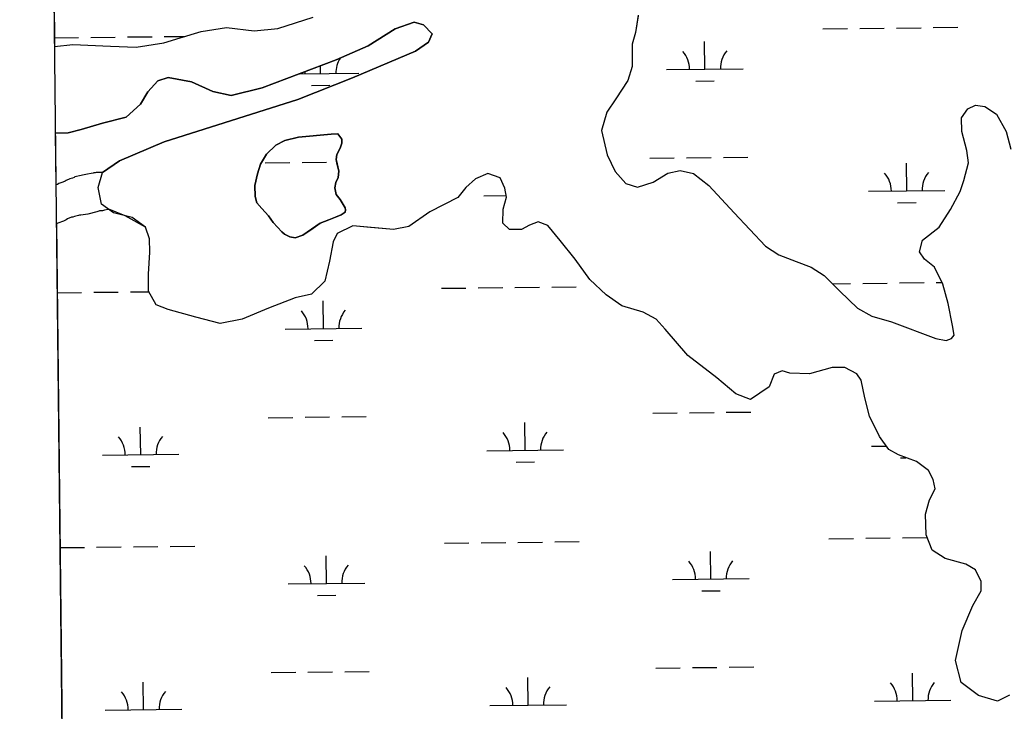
# Model space of a CAD drawing. Extents: x 3684037 to 3722149, y 433263 to 459021.
# Drawn here: x 3688059 to 3689348, y 451931 to 452833 of the extents above; entities that cross this region are included whole.
import ezdxf

# ---------------------------------------------------------------- set-up
doc = ezdxf.new("R2010")
doc.units = 0
for name, color, linetype in [('V-GRID-FRAM', 7, 'Continuous'), ('V-TOPO-SHOR', 7, 'Continuous'), ('V-WETL-SWMP', 7, 'Continuous')]:
    doc.layers.add(name, color=color, linetype=linetype)

msp = doc.modelspace()

# ---------------------------------------------------------------- linework, layer by layer
at = {"layer": 'V-GRID-FRAM'}
msp.add_lwpolyline([(3688058.9, 456858.9), (3719789.3, 457228.1), (3720008.8, 439046.9), (3688262.6, 438677.5), (3688058.9, 456858.9)], dxfattribs=at)
at = {"layer": 'V-TOPO-SHOR'}
for points in [[(3688268.2, 452809.4), (3688295.6, 452817.5), (3688328.9, 452822.6), (3688364.7, 452818.6), (3688395.7, 452821.4), (3688441.9, 452836.2)], [(3688866.3, 452838.9), (3688862.8, 452816.1), (3688858.3, 452801.2), (3688858.2, 452771.8), (3688852.7, 452753.5), (3688836.9, 452729.6), (3688825.1, 452712.1), (3688818.4, 452688.2), (3688825.5, 452656.5), (3688836.2, 452634.8), (3688849.9, 452619), (3688865.1, 452614.5), (3688885.6, 452620.9), (3688904.7, 452632.6), (3688920.8, 452636), (3688938.4, 452632.4), (3688958.3, 452616.4), (3688991.6, 452580.9), (3689032.2, 452537.2), (3689049.8, 452526), (3689072.3, 452517.2), (3689091.9, 452510.1), (3689109.1, 452499), (3689129.4, 452478.6), (3689152.4, 452456.3), (3689170.9, 452446.1), (3689196.8, 452438.7)], [(3689064, 452371.8), (3689054, 452374.7), (3689043.5, 452370.3), (3689037.3, 452353.7), (3689012.6, 452337.4), (3688993.4, 452344.9), (3688968.8, 452365.5), (3688930.9, 452394.7), (3688901.3, 452429.2), (3688889.7, 452442.1), (3688872.7, 452451.2), (3688844.6, 452459.6), (3688824.3, 452473.7), (3688803.1, 452493.7), (3688783.7, 452520.4), (3688764.4, 452544.7), (3688748.1, 452564.5), (3688735.8, 452569.3), (3688724.3, 452565), (3688713.7, 452559), (3688698.2, 452559.2), (3688689.5, 452567.4), (3688690.1, 452585.9), (3688694.3, 452601.5), (3688692.2, 452613), (3688686.2, 452626.6), (3688670, 452632.1), (3688653.8, 452625.4), (3688641.3, 452614), (3688630.8, 452601.1), (3688594.2, 452582.3), (3688566.9, 452563), (3688546.8, 452559.2), (3688512.1, 452562.3), (3688493.9, 452563.9), (3688473.1, 452554.1), (3688467.9, 452542.9), (3688463.4, 452517.7), (3688457, 452491.6), (3688439.9, 452474.9), (3688418.4, 452470.2), (3688383.5, 452456.7), (3688349.2, 452442), (3688320.5, 452436.5), (3688288.7, 452444.6), (3688252.6, 452454.6), (3688237, 452460.8), (3688227, 452478.9), (3688227.2, 452501), (3688228.6, 452529.5), (3688228.2, 452547), (3688223.1, 452562.2), (3688205.5, 452574.9), (3688181.4, 452581.1), (3688165.8, 452592.2), (3688161.3, 452614), (3688166.8, 452633.5), (3688189.2, 452648.9), (3688247.6, 452673.7), (3688422.1, 452729), (3688493.3, 452757.2), (3688575.4, 452791.8), (3688592.5, 452803.8), (3688597.4, 452814.4), (3688586.1, 452826.2), (3688573.8, 452829.5), (3688549.1, 452821.1), (3688513.5, 452799), (3688472, 452780.6), (3688375.4, 452743.9), (3688335.1, 452734.1), (3688310.9, 452739.2), (3688283.1, 452751.9), (3688252.7, 452757.4), (3688239.1, 452753), (3688226.3, 452738.7), (3688216.5, 452722.8), (3688197.8, 452705.8), (3688167.1, 452697.7), (3688139, 452689.6), (3688122.2, 452685.2), (3688105.7, 452685)], [(3688104.4, 452798.1), (3688128.1, 452800.6), (3688177.4, 452798.2), (3688211.1, 452797.1), (3688246.8, 452802.6), (3688268.2, 452809.4)], [(3689196.8, 452438.7), (3689254.8, 452416.9), (3689268, 452414.4), (3689274.9, 452416.7), (3689278.5, 452421.4), (3689276.5, 452433.9), (3689270.7, 452462.6), (3689263.9, 452487.7), (3689252.8, 452510.1), (3689239.9, 452520.3), (3689233.2, 452530.2), (3689237.4, 452545.4), (3689258.8, 452562.4), (3689273.9, 452585.3), (3689286.3, 452608.8), (3689291.1, 452623.1), (3689297.3, 452646.3), (3689295.2, 452662.1), (3689288.4, 452686.9), (3689288.3, 452705), (3689296.2, 452716.7), (3689306.4, 452721.4), (3689318.6, 452719.8), (3689333.9, 452709.6), (3689346.6, 452687.2), (3689352.7, 452663.8)], [(3688483.8, 452587.5), (3688477, 452598.4), (3688471.8, 452605), (3688470.3, 452613.5), (3688471.7, 452620.6), (3688474.5, 452626.8), (3688475.4, 452635.4), (3688473.4, 452643.9), (3688472, 452650.5), (3688472.9, 452657.2), (3688477.1, 452665.3), (3688479.4, 452671.9), (3688479.4, 452677.2), (3688474.1, 452683.8), (3688465.6, 452683.7), (3688422.9, 452679.6), (3688404.9, 452675.3), (3688393.1, 452669), (3688380.8, 452657.6), (3688373.3, 452644.2), (3688369.1, 452631.9), (3688365.9, 452616.7), (3688366, 452602.4), (3688368.4, 452593.9), (3688375.1, 452586.4), (3688383.7, 452576.9), (3688389.9, 452568.4), (3688395.2, 452562.3), (3688400.9, 452556.2), (3688404.7, 452552.9), (3688411.4, 452549.6), (3688418.5, 452548.2), (3688428.5, 452551.6), (3688438.9, 452558.8), (3688451.1, 452567.4), (3688462.5, 452571.7), (3688471, 452575.1), (3688478.6, 452578.5), (3688483.8, 452581.8), (3688484.2, 452584.7), (3688483.8, 452587.5)], [(3689350.6, 451951.4), (3689335.1, 451943.7), (3689310.2, 451951.2), (3689287.7, 451967.9), (3689280.2, 451996.6), (3689288.9, 452035.7), (3689302.9, 452068.5), (3689313.7, 452087.7), (3689313.9, 452099.9), (3689306.6, 452115.1), (3689293.6, 452122.6), (3689266.8, 452129.7), (3689249.9, 452140.5), (3689242.2, 452160.6), (3689241, 452187.7), (3689246.5, 452206.3), (3689253.7, 452220.6), (3689251.3, 452232.8), (3689244.9, 452244.6), (3689229.3, 452256.4), (3689205.8, 452264.9), (3689193.5, 452272.1), (3689181.2, 452289.2), (3689168.1, 452315.5), (3689162, 452339.6), (3689157.3, 452362.4), (3689151.6, 452371), (3689136, 452379.1), (3689119.5, 452379), (3689089.8, 452370.6), (3689064, 452371.8)]]:
    msp.add_lwpolyline(points, dxfattribs=at)
at = {"layer": 'V-WETL-SWMP'}
for p, q in [((3688078.7, 455097.6), (3688104.4, 452798.1)), ((3688395.7, 452821.4), (3688441.9, 452836.2)), ((3688866.2, 452838), (3688862.8, 452816.1)), ((3688295.6, 452817.5), (3688328.9, 452822.6)), ((3688328.9, 452822.6), (3688364.7, 452818.6)), ((3688364.7, 452818.6), (3688395.7, 452821.4)), ((3688513.5, 452799), (3688549.1, 452821.1)), ((3688549.1, 452821.1), (3688573.8, 452829.5)), ((3688573.8, 452829.5), (3688586.1, 452826.2)), ((3688586.1, 452826.2), (3688597.4, 452814.4)), ((3689107.3, 452820.9), (3689139.3, 452821.3)), ((3689155.3, 452821.5), (3689187.3, 452821.9)), ((3689203.3, 452822), (3689235.3, 452822.4)), ((3689251.3, 452822.6), (3689283.3, 452823)), ((3688104.3, 452809.3), (3688135.6, 452809.6)), ((3688151.6, 452809.8), (3688183.6, 452810.2)), ((3688199.6, 452810.4), (3688231.6, 452810.7)), ((3688246.8, 452802.6), (3688268.2, 452809.4)), ((3688247.6, 452810.9), (3688274.5, 452811.2)), ((3688268.2, 452809.4), (3688295.6, 452817.5)), ((3688597.4, 452814.4), (3688592.5, 452803.8)), ((3688862.8, 452816.1), (3688858.3, 452801.2)), ((3688104.4, 452798.1), (3688128.1, 452800.6)), ((3688128.1, 452800.6), (3688177.4, 452798.2)), ((3688177.4, 452798.2), (3688211.1, 452797.1)), ((3688211.1, 452797.1), (3688246.8, 452802.6)), ((3688472, 452780.6), (3688513.5, 452799)), ((3688592.5, 452803.8), (3688575.4, 452791.8)), ((3688858.3, 452801.2), (3688858.2, 452771.8)), ((3688953.3, 452768.4), (3688952.9, 452804.4)), ((3688375.4, 452743.9), (3688472, 452780.6)), ((3688575.4, 452791.8), (3688493.3, 452757.2)), ((3688451.4, 452762.7), (3688451.3, 452772.7)), ((3688858.2, 452771.8), (3688852.7, 452753.5)), ((3688903.3, 452767.8), (3689003.3, 452769)), ((3688239.1, 452753), (3688252.7, 452757.4)), ((3688252.7, 452757.4), (3688283.1, 452751.9)), ((3688493.3, 452757.2), (3688422.1, 452729)), ((3688424, 452762.4), (3688501.4, 452763.3)), ((3688226.3, 452738.7), (3688239.1, 452753)), ((3688283.1, 452751.9), (3688310.9, 452739.2)), ((3688335.1, 452734.1), (3688375.4, 452743.9)), ((3688439.6, 452747.1), (3688463.6, 452747.4)), ((3688852.7, 452753.5), (3688836.9, 452729.6)), ((3688941.5, 452752.8), (3688965.5, 452753.1)), ((3688216.5, 452722.8), (3688226.3, 452738.7)), ((3688422.1, 452729), (3688247.6, 452673.7)), ((3688310.9, 452739.2), (3688335.1, 452734.1)), ((3688836.9, 452729.6), (3688825.1, 452712.1)), ((3688197.8, 452705.8), (3688216.5, 452722.8)), ((3689288.3, 452705), (3689296.2, 452716.7)), ((3689296.2, 452716.7), (3689306.4, 452721.4)), ((3689306.4, 452721.4), (3689318.6, 452719.8)), ((3689318.6, 452719.8), (3689333.9, 452709.6)), ((3688167.1, 452697.7), (3688197.8, 452705.8)), ((3688825.1, 452712.1), (3688818.4, 452688.2)), ((3689288.4, 452686.9), (3689288.3, 452705)), ((3689333.9, 452709.6), (3689346.6, 452687.2)), ((3688122.2, 452685.2), (3688139, 452689.6)), ((3688139, 452689.6), (3688167.1, 452697.7)), ((3688105.7, 452685), (3688122.2, 452685.2)), ((3688106.4, 452617.5), (3688105.7, 452685)), ((3688818.4, 452688.2), (3688825.5, 452656.5)), ((3689295.2, 452662.1), (3689288.4, 452686.9)), ((3689346.6, 452687.2), (3689352.7, 452663.8)), ((3688247.6, 452673.7), (3688189.2, 452648.9)), ((3688825.5, 452656.5), (3688836.2, 452634.8)), ((3688881.3, 452652.1), (3688913.3, 452652.5)), ((3688929.3, 452652.7), (3688961.3, 452653)), ((3688977.3, 452653.2), (3689009.3, 452653.6)), ((3689297.3, 452646.3), (3689295.2, 452662.1)), ((3688189.2, 452648.9), (3688166.8, 452633.5)), ((3688379.4, 452646.3), (3688411.4, 452646.6)), ((3688427.4, 452646.8), (3688459.4, 452647.2)), ((3689216.6, 452609.6), (3689216.2, 452645.6)), ((3689291.1, 452623.1), (3689297.3, 452646.3)), ((3688124.3, 452625.2), (3688119.7, 452623.3)), ((3688127.7, 452626.3), (3688124.3, 452625.2)), ((3688129.9, 452627.1), (3688127.7, 452626.3)), ((3688131, 452627.7), (3688129.9, 452627.1)), ((3688139, 452629.6), (3688131, 452627.7)), ((3688140.8, 452630.1), (3688139, 452629.6)), ((3688147.3, 452631.5), (3688140.8, 452630.1)), ((3688152.1, 452632.4), (3688147.3, 452631.5)), ((3688154.7, 452632.6), (3688152.1, 452632.4)), ((3688155.8, 452632.9), (3688154.7, 452632.6)), ((3688157.4, 452632.9), (3688155.8, 452632.9)), ((3688158.8, 452633.5), (3688157.4, 452632.9)), ((3688159.8, 452633.7), (3688158.8, 452633.5)), ((3688162.2, 452633.5), (3688159.8, 452633.7)), ((3688164.7, 452633.5), (3688162.2, 452633.5)), ((3688166.8, 452633.5), (3688164.7, 452633.5)), ((3688653.8, 452625.4), (3688641.3, 452614)), ((3688670, 452632.1), (3688653.8, 452625.4)), ((3688686.2, 452626.6), (3688670, 452632.1)), ((3688692.2, 452613), (3688686.2, 452626.6)), ((3688836.2, 452634.8), (3688849.9, 452619)), ((3688885.6, 452620.9), (3688904.7, 452632.6)), ((3688904.7, 452632.6), (3688920.8, 452636)), ((3688920.8, 452636), (3688938.4, 452632.4)), ((3688938.4, 452632.4), (3688958.3, 452616.4)), ((3688108, 452617.9), (3688106.4, 452617.5)), ((3688110.1, 452619), (3688108, 452617.9)), ((3688115.2, 452620.9), (3688110.1, 452619)), ((3688118.1, 452622.2), (3688115.2, 452620.9)), ((3688119.7, 452623.3), (3688118.1, 452622.2)), ((3688641.3, 452614), (3688630.8, 452601.1)), ((3688694.3, 452601.5), (3688692.2, 452613)), ((3688849.9, 452619), (3688865.1, 452614.5)), ((3688865.1, 452614.5), (3688885.6, 452620.9)), ((3688958.3, 452616.4), (3688991.6, 452580.9)), ((3689286.3, 452608.8), (3689291.1, 452623.1)), ((3688630.8, 452601.1), (3688594.2, 452582.3)), ((3688664.8, 452603.2), (3688693.9, 452603.5)), ((3688690.1, 452585.9), (3688694.3, 452601.5)), ((3689166.6, 452609), (3689266.6, 452610.2)), ((3689273.9, 452585.3), (3689286.3, 452608.8)), ((3689204.8, 452594), (3689228.8, 452594.3)), ((3688126.5, 452575.2), (3688121.1, 452573)), ((3688128.3, 452575.4), (3688126.5, 452575.2)), ((3688130.5, 452576.3), (3688128.3, 452575.4)), ((3688135.8, 452577.4), (3688130.5, 452576.3)), ((3688136.9, 452577.9), (3688135.8, 452577.4)), ((3688138.8, 452577.9), (3688136.9, 452577.9)), ((3688147.6, 452579), (3688138.8, 452577.9)), ((3688159.6, 452582.1), (3688147.6, 452579)), ((3688162, 452583.2), (3688159.6, 452582.1)), ((3688163.1, 452583.4), (3688162, 452583.2)), ((3688165.5, 452583.4), (3688163.1, 452583.4)), ((3688167.1, 452583.7), (3688165.5, 452583.4)), ((3688169.5, 452584.5), (3688167.1, 452583.7)), ((3688174.3, 452585.1), (3688169.5, 452584.5)), ((3688175.1, 452585.6), (3688174.3, 452585.1)), ((3688196.6, 452577.1), (3688175.1, 452585.6)), ((3688223.1, 452562.2), (3688196.6, 452577.1)), ((3688594.2, 452582.3), (3688566.9, 452563)), ((3688689.5, 452567.4), (3688690.1, 452585.9)), ((3688991.6, 452580.9), (3689032.2, 452537.2)), ((3689258.8, 452562.4), (3689273.9, 452585.3)), ((3688108.8, 452567.3), (3688107, 452566.5)), ((3688107, 452566.5), (3688129.8, 450535)), ((3688116.1, 452570), (3688108.8, 452567.3)), ((3688119.5, 452571.9), (3688116.1, 452570)), ((3688121.1, 452573), (3688119.5, 452571.9)), ((3688228.2, 452547), (3688223.1, 452562.2)), ((3688493.9, 452563.9), (3688473.1, 452554.1)), ((3688546.8, 452559.2), (3688493.9, 452563.9)), ((3688566.9, 452563), (3688546.8, 452559.2)), ((3688698.2, 452559.2), (3688689.5, 452567.4)), ((3688724.3, 452565), (3688713.7, 452559)), ((3688735.8, 452569.3), (3688724.3, 452565)), ((3688748.1, 452564.5), (3688735.8, 452569.3)), ((3688764.4, 452544.7), (3688748.1, 452564.5)), ((3689237.4, 452545.4), (3689258.8, 452562.4)), ((3688473.1, 452554.1), (3688467.9, 452542.9)), ((3688713.7, 452559), (3688698.2, 452559.2)), ((3688228.6, 452529.5), (3688228.2, 452547)), ((3688467.9, 452542.9), (3688463.4, 452517.7)), ((3688783.7, 452520.4), (3688764.4, 452544.7)), ((3689032.2, 452537.2), (3689049.8, 452526)), ((3689233.2, 452530.2), (3689237.4, 452545.4)), ((3688227.2, 452501), (3688228.6, 452529.5)), ((3689049.8, 452526), (3689072.3, 452517.2)), ((3689239.9, 452520.3), (3689233.2, 452530.2)), ((3688463.4, 452517.7), (3688457, 452491.6)), ((3688803.1, 452493.7), (3688783.7, 452520.4)), ((3689072.3, 452517.2), (3689091.9, 452510.1)), ((3689091.9, 452510.1), (3689109.1, 452499)), ((3689252.8, 452510.1), (3689239.9, 452520.3)), ((3689263.9, 452487.7), (3689252.8, 452510.1)), ((3688227, 452478.9), (3688227.2, 452501)), ((3689109.1, 452499), (3689129.4, 452478.6)), ((3688457, 452491.6), (3688439.9, 452474.9)), ((3688657.3, 452483), (3688689.3, 452483.4)), ((3688705.3, 452483.6), (3688737.3, 452483.9)), ((3688753.3, 452484.1), (3688785.3, 452484.5)), ((3688824.3, 452473.7), (3688803.1, 452493.7)), ((3689119.7, 452488.4), (3689143.2, 452488.7)), ((3689159.2, 452488.8), (3689191.2, 452489.2)), ((3689207.2, 452489.4), (3689239.2, 452489.8)), ((3689255.2, 452490), (3689262.8, 452490)), ((3689270.7, 452462.6), (3689263.9, 452487.7)), ((3688108, 452476.6), (3688139.5, 452477)), ((3688155.5, 452477.2), (3688187.4, 452477.5)), ((3688203.4, 452477.7), (3688227.5, 452478)), ((3688237, 452460.8), (3688227, 452478.9)), ((3688418.4, 452470.2), (3688383.5, 452456.7)), ((3688439.9, 452474.9), (3688418.4, 452470.2)), ((3688609.3, 452482.4), (3688641.3, 452482.8)), ((3688844.6, 452459.6), (3688824.3, 452473.7)), ((3689129.4, 452478.6), (3689152.4, 452456.3)), ((3688252.6, 452454.6), (3688237, 452460.8)), ((3688455.3, 452429.9), (3688454.9, 452465.9)), ((3688872.7, 452451.2), (3688844.6, 452459.6)), ((3689276.5, 452433.9), (3689270.7, 452462.6)), ((3688288.7, 452444.6), (3688252.6, 452454.6)), ((3688320.5, 452436.5), (3688288.7, 452444.6)), ((3688383.5, 452456.7), (3688349.2, 452442)), ((3688889.7, 452442.1), (3688872.7, 452451.2)), ((3689152.4, 452456.3), (3689170.9, 452446.1)), ((3689170.9, 452446.1), (3689196.8, 452438.7)), ((3688349.2, 452442), (3688320.5, 452436.5)), ((3688901.3, 452429.2), (3688889.7, 452442.1)), ((3689196.8, 452438.7), (3689254.8, 452416.9)), ((3689278.5, 452421.4), (3689276.5, 452433.9)), ((3688405.3, 452429.3), (3688505.3, 452430.5)), ((3688930.9, 452394.7), (3688901.3, 452429.2)), ((3689274.9, 452416.7), (3689278.5, 452421.4)), ((3688443.5, 452414.3), (3688467.5, 452414.6)), ((3689254.8, 452416.9), (3689268, 452414.4)), ((3689268, 452414.4), (3689274.9, 452416.7)), ((3688968.8, 452365.5), (3688930.9, 452394.7)), ((3689043.5, 452370.3), (3689037.3, 452353.7)), ((3689054, 452374.7), (3689043.5, 452370.3)), ((3689064, 452371.7), (3689054, 452374.7)), ((3689089.8, 452370.6), (3689064, 452371.7)), ((3689119.5, 452379), (3689089.8, 452370.6)), ((3689136, 452379.1), (3689119.5, 452379)), ((3689151.6, 452371), (3689136, 452379.1)), ((3689157.3, 452362.4), (3689151.6, 452371)), ((3688993.4, 452344.9), (3688968.8, 452365.5)), ((3689162, 452339.6), (3689157.3, 452362.4)), ((3689012.6, 452337.4), (3688993.4, 452344.9)), ((3689037.3, 452353.7), (3689012.6, 452337.4)), ((3689168.1, 452315.5), (3689162, 452339.6)), ((3688885.2, 452319.5), (3688917.1, 452319.8)), ((3688933.1, 452320), (3688965.1, 452320.4)), ((3688981.1, 452320.6), (3689013.1, 452321)), ((3689181.2, 452289.2), (3689168.1, 452315.5)), ((3688383.3, 452313.6), (3688415.3, 452314)), ((3688431.3, 452314.2), (3688463.3, 452314.6)), ((3688479.3, 452314.7), (3688511.3, 452315.1)), ((3688718.6, 452271.1), (3688718.2, 452307.1)), ((3688216.8, 452265.3), (3688216.3, 452301.3)), ((3689193.5, 452272.1), (3689181.2, 452289.2)), ((3688166.8, 452264.7), (3688266.8, 452265.8)), ((3688668.6, 452270.5), (3688768.6, 452271.7)), ((3689170.5, 452276.4), (3689190.3, 452276.6)), ((3689205.8, 452264.9), (3689193.5, 452272.1)), ((3689229.3, 452256.4), (3689205.8, 452264.9)), ((3688706.8, 452255.5), (3688730.8, 452255.8)), ((3689208.7, 452261.4), (3689215.4, 452261.4)), ((3689244.9, 452244.6), (3689229.3, 452256.4)), ((3688204.9, 452249.7), (3688228.9, 452250)), ((3689251.3, 452232.8), (3689244.9, 452244.6)), ((3689253.7, 452220.6), (3689251.3, 452232.8)), ((3689246.5, 452206.3), (3689253.7, 452220.6)), ((3689241, 452187.7), (3689246.5, 452206.3)), ((3689242.2, 452160.6), (3689241, 452187.7)), ((3688613.2, 452149.8), (3688645.2, 452150.2)), ((3688661.2, 452150.3), (3688693.2, 452150.7)), ((3688709.2, 452150.9), (3688741.2, 452151.3)), ((3688757.2, 452151.5), (3688789.2, 452151.8)), ((3689115.1, 452155.6), (3689147.1, 452156)), ((3689163.1, 452156.2), (3689195.1, 452156.6)), ((3689211.1, 452156.7), (3689243.1, 452157.1)), ((3689249.9, 452140.5), (3689242.2, 452160.6)), ((3688111.8, 452144), (3688143.3, 452144.3)), ((3688159.3, 452144.5), (3688191.3, 452144.9)), ((3688207.3, 452145.1), (3688239.3, 452145.4)), ((3688255.3, 452145.6), (3688287.3, 452146)), ((3688961.1, 452103.1), (3688960.7, 452139.1)), ((3689266.8, 452129.7), (3689249.9, 452140.5)), ((3688459.2, 452097.2), (3688458.8, 452133.2)), ((3689293.6, 452122.6), (3689266.8, 452129.7)), ((3689306.6, 452115.1), (3689293.6, 452122.6)), ((3689313.9, 452099.9), (3689306.6, 452115.1)), ((3688409.2, 452096.7), (3688509.2, 452097.8)), ((3688911.1, 452102.5), (3689011.1, 452103.7)), ((3689313.7, 452087.7), (3689313.9, 452099.9)), ((3688949.3, 452087.5), (3688973.3, 452087.8)), ((3689302.9, 452068.5), (3689313.7, 452087.7)), ((3688447.4, 452081.7), (3688471.4, 452082)), ((3689288.9, 452035.7), (3689302.9, 452068.5)), ((3689280.2, 451996.6), (3689288.9, 452035.7)), ((3689287.7, 451967.9), (3689280.2, 451996.6)), ((3688387.1, 451981), (3688419.1, 451981.3)), ((3688435.1, 451981.5), (3688467.1, 451981.9)), ((3688483.1, 451982.1), (3688515.1, 451982.5)), ((3688889, 451986.8), (3688921, 451987.2)), ((3688937, 451987.4), (3688969, 451987.7)), ((3688985, 451987.9), (3689017, 451988.3)), ((3688220.6, 451932.6), (3688220.2, 451968.6)), ((3688722.5, 451938.4), (3688722.1, 451974.4)), ((3689224.4, 451944.3), (3689224, 451980.3)), ((3689310.2, 451951.2), (3689287.7, 451967.9)), ((3689174.4, 451943.7), (3689274.4, 451944.9)), ((3689335.1, 451943.7), (3689310.2, 451951.2)), ((3689350.6, 451951.4), (3689335.1, 451943.7)), ((3688170.6, 451932), (3688270.6, 451933.2)), ((3688672.5, 451937.9), (3688772.5, 451939))]:
    msp.add_line(p, q, dxfattribs=at)
msp.add_lwpolyline([(3688483.8, 452587.5), (3688484.2, 452584.7), (3688483.8, 452581.8), (3688478.6, 452578.5), (3688471, 452575.1), (3688462.5, 452571.7), (3688451.1, 452567.4), (3688428.5, 452551.6), (3688418.5, 452548.2), (3688411.4, 452549.6), (3688404.7, 452552.9), (3688400.9, 452556.2), (3688395.2, 452562.3), (3688389.9, 452568.4), (3688383.7, 452576.9), (3688375.1, 452586.4), (3688368.4, 452593.9), (3688366, 452602.4), (3688365.9, 452616.7), (3688369.1, 452631.9), (3688373.3, 452644.2), (3688380.8, 452657.6), (3688393.1, 452669), (3688404.9, 452675.3), (3688422.9, 452679.6), (3688465.6, 452683.7), (3688474.1, 452683.8), (3688479.4, 452677.2), (3688479.4, 452671.9), (3688477.1, 452665.3), (3688472.9, 452657.2), (3688472, 452650.5), (3688475.4, 452635.4), (3688474.5, 452626.8), (3688471.7, 452620.6), (3688470.3, 452613.5), (3688471.8, 452605), (3688477, 452598.4)], close=True, dxfattribs=at)
for centre, start, end in [((3688506.7, 452763.8), 147.458, 181.4385), ((3688898.1, 452768.2), 359.8949, 41.4385), ((3689008.6, 452769.5), 139.8949, 181.4385), ((3688396.2, 452762.5), 359.8949, 4.273), ((3689161.4, 452609.4), 359.8949, 41.4385), ((3689271.9, 452610.7), 139.8949, 181.4385), ((3688400.1, 452429.7), 359.8949, 41.4385), ((3688510.6, 452431), 139.8949, 181.4385), ((3688663.4, 452270.9), 359.8949, 41.4385), ((3688773.9, 452272.2), 139.8949, 181.4385), ((3688161.5, 452265.1), 359.8949, 41.4385), ((3688272, 452266.4), 139.8949, 181.4385), ((3688905.8, 452102.9), 359.8949, 41.4385), ((3689016.3, 452104.2), 139.8949, 181.4385), ((3688404, 452097.1), 359.8949, 41.4385), ((3688514.4, 452098.4), 139.8949, 181.4385), ((3689279.6, 451945.4), 139.8949, 181.4385), ((3688165.4, 451932.4), 359.8949, 41.4385), ((3688275.9, 451933.7), 139.8949, 181.4385), ((3688667.3, 451938.3), 359.8949, 41.4385), ((3688777.7, 451939.6), 139.8949, 181.4385), ((3689169.1, 451944.1), 359.8949, 41.4385)]:
    msp.add_arc(centre, 35.2, start, end, dxfattribs=at)

doc.saveas('drawing.dxf')
